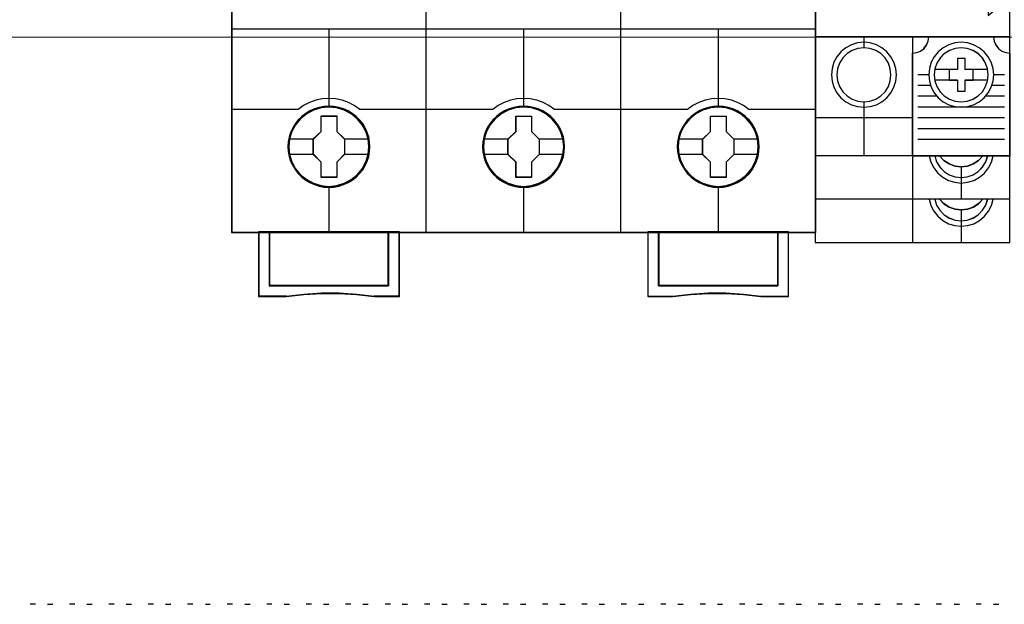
# Model space of a CAD drawing. Header units: millimetres. Extents: x -1290 to 1795, y -4192 to -1311.
# Tile 317 of 656: x 1476 to 1495, y -3730 to -3719. Entities that reach past the tile are written whole.
import ezdxf

# ---------------------------------------------------------------- set-up
doc = ezdxf.new("R2010")
doc.units = ezdxf.units.MM
doc.layers.add('45', color=7, linetype='Continuous')
doc.layers.add('51', color=7, linetype='Continuous')
doc.layers.add('Aparatura', color=7, linetype='Continuous', lineweight=13)
doc.styles.get("Standard").update_dxf_attribs({"font": 'ARIALN.TTF', "width": 0.8})

# ---------------------------------------------------------------- blocks, each defined once
blk = doc.blocks.new('*U235')
at = {"layer": '45', "color": 7}
for points in [[(585.412597, -383.521822), (567.400352, -383.521822), (567.400352, -465.544591), (585.412597, -465.544591), (603.413702, -465.544591), (621.425947, -465.544591), (621.425947, -383.521822), (603.413702, -383.521822), (585.412597, -383.521822)], [(580.196312, -457.634239), (580.173953, -457.181507), (580.101285, -456.734296), (579.94477, -456.303648), (579.765895, -455.889564), (579.531123, -455.497564), (579.251631, -455.149733), (578.921831, -454.829507), (578.552903, -454.553451), (578.183974, -454.310522), (577.753557, -454.122803), (577.323141, -453.995817), (576.864775, -453.913001), (576.411999, -453.890916), (575.953633, -453.913001), (575.512036, -453.995817), (575.06485, -454.122803), (574.651203, -454.310522), (574.259915, -454.553451), (573.902166, -454.829507), (573.566776, -455.149733), (573.304054, -455.497564), (573.058102, -455.889564), (572.856868, -456.303648), (572.739482, -456.734296), (572.650045, -457.181507), (572.616506, -457.634239), (572.650045, -458.081451), (572.739482, -458.523141), (572.856868, -458.953789), (573.058102, -459.367873), (573.304054, -459.759873), (573.566776, -460.118746), (573.902166, -460.438971), (574.259915, -460.715028), (574.651203, -460.946915), (575.06485, -461.129112), (575.512036, -461.26714), (575.953633, -461.355478), (576.411999, -461.377563), (576.864775, -461.355478), (577.323141, -461.26714), (577.753557, -461.129112), (578.183974, -460.946915), (578.552903, -460.715028), (578.921831, -460.438971), (579.251631, -460.118746), (579.531123, -459.759873), (579.765895, -459.367873), (579.94477, -458.953789), (580.101285, -458.523141), (580.173953, -458.081451), (580.196312, -457.634239)], [(580.196312, -457.634239), (580.173953, -457.181507), (580.101285, -456.734296), (579.94477, -456.303648), (579.765895, -455.889564), (579.531123, -455.497564), (579.251631, -455.149733), (578.921831, -454.829507), (578.552903, -454.553451), (578.183974, -454.310522), (577.753557, -454.122803), (577.323141, -453.995817), (576.864775, -453.913001), (576.411999, -453.890916), (575.953633, -453.913001), (575.512036, -453.995817), (575.06485, -454.122803), (574.651203, -454.310522), (574.259915, -454.553451), (573.902166, -454.829507), (573.566776, -455.149733), (573.304054, -455.497564), (573.058102, -455.889564), (572.856868, -456.303648), (572.739482, -456.734296), (572.650045, -457.181507), (572.616506, -457.634239), (572.650045, -458.081451), (572.739482, -458.523141), (572.856868, -458.953789), (573.058102, -459.367873), (573.304054, -459.759873), (573.566776, -460.118746), (573.902166, -460.438971), (574.259915, -460.715028), (574.651203, -460.946915), (575.06485, -461.129112), (575.512036, -461.26714), (575.953633, -461.355478), (576.411999, -461.377563), (576.864775, -461.355478), (577.323141, -461.26714), (577.753557, -461.129112), (578.183974, -460.946915), (578.552903, -460.715028), (578.921831, -460.438971), (579.251631, -460.118746), (579.531123, -459.759873), (579.765895, -459.367873), (579.94477, -458.953789), (580.101285, -458.523141), (580.173953, -458.081451), (580.196312, -457.634239)], [(580.180196, -457.635137), (580.157927, -457.18425), (580.085551, -456.738862), (579.929664, -456.30997), (579.751508, -455.897574), (579.517678, -455.507172), (579.239309, -455.160759), (578.910834, -454.841839), (578.543387, -454.566908), (578.17594, -454.324969), (577.747252, -454.138016), (577.318564, -454.011548), (576.862039, -453.929069), (576.411081, -453.907074), (575.954556, -453.929069), (575.514733, -454.011548), (575.069343, -454.138016), (574.657357, -454.324969), (574.26764, -454.566908), (573.911328, -454.841839), (573.577285, -455.160759), (573.315618, -455.507172), (573.070654, -455.897574), (572.870228, -456.30997), (572.753313, -456.738862), (572.664235, -457.18425), (572.630831, -457.635137), (572.664235, -458.080525), (572.753313, -458.520415), (572.870228, -458.949307), (573.070654, -459.361703), (573.315618, -459.752105), (573.577285, -460.109515), (573.911328, -460.428435), (574.26764, -460.703366), (574.657357, -460.934308), (575.069343, -461.115762), (575.514733, -461.253228), (575.954556, -461.341206), (576.411081, -461.3632), (576.862039, -461.341206), (577.318564, -461.253228), (577.747252, -461.115762), (578.17594, -460.934308), (578.543387, -460.703366), (578.910834, -460.428435), (579.239309, -460.109515), (579.517678, -459.752105), (579.751508, -459.361703), (579.929664, -458.949307), (580.085551, -458.520415), (580.157927, -458.080525), (580.180196, -457.635137)], [(598.197681, -457.639558), (598.175321, -457.192355), (598.102651, -456.745152), (597.946131, -456.308991), (597.767252, -455.894914), (597.532472, -455.508442), (597.252973, -455.155096), (596.923163, -454.834877), (596.559814, -454.558825), (596.185285, -454.3159), (595.754856, -454.133706), (595.324427, -454.001202), (594.866048, -453.918386), (594.413259, -453.896302), (593.96047, -453.918386), (593.51327, -454.001202), (593.066071, -454.133706), (592.652412, -454.3159), (592.261113, -454.558825), (591.903354, -454.834877), (591.567954, -455.155096), (591.305225, -455.508442), (591.059265, -455.894914), (590.863616, -456.308991), (590.740636, -456.745152), (590.651196, -457.192355), (590.623246, -457.639558), (590.651196, -458.092282), (590.740636, -458.528443), (590.863616, -458.959083), (591.059265, -459.37316), (591.305225, -459.765153), (591.567954, -460.12402), (591.903354, -460.44424), (592.261113, -460.725812), (592.652412, -460.952174), (593.066071, -461.139889), (593.51327, -461.272393), (593.96047, -461.36073), (594.413259, -461.388335), (594.866048, -461.36073), (595.324427, -461.272393), (595.754856, -461.139889), (596.185285, -460.952174), (596.559814, -460.725812), (596.923163, -460.44424), (597.252973, -460.12402), (597.532472, -459.765153), (597.767252, -459.37316), (597.946131, -458.959083), (598.102651, -458.528443), (598.175321, -458.092282), (598.197681, -457.639558)], [(598.197681, -457.639558), (598.175321, -457.192355), (598.102651, -456.745152), (597.946131, -456.308991), (597.767252, -455.894914), (597.532472, -455.508442), (597.252973, -455.155096), (596.923163, -454.834877), (596.559814, -454.558825), (596.185285, -454.3159), (595.754856, -454.133706), (595.324427, -454.001202), (594.866048, -453.918386), (594.413259, -453.896302), (593.96047, -453.918386), (593.51327, -454.001202), (593.066071, -454.133706), (592.652412, -454.3159), (592.261113, -454.558825), (591.903354, -454.834877), (591.567954, -455.155096), (591.305225, -455.508442), (591.059265, -455.894914), (590.863616, -456.308991), (590.740636, -456.745152), (590.651196, -457.192355), (590.623246, -457.639558), (590.651196, -458.092282), (590.740636, -458.528443), (590.863616, -458.959083), (591.059265, -459.37316), (591.305225, -459.765153), (591.567954, -460.12402), (591.903354, -460.44424), (592.261113, -460.725812), (592.652412, -460.952174), (593.066071, -461.139889), (593.51327, -461.272393), (593.96047, -461.36073), (594.413259, -461.388335), (594.866048, -461.36073), (595.324427, -461.272393), (595.754856, -461.139889), (596.185285, -460.952174), (596.559814, -460.725812), (596.923163, -460.44424), (597.252973, -460.12402), (597.532472, -459.765153), (597.767252, -459.37316), (597.946131, -458.959083), (598.102651, -458.528443), (598.175321, -458.092282), (598.197681, -457.639558)], [(598.181565, -457.640467), (598.159295, -457.195086), (598.086917, -456.749704), (597.931027, -456.31532), (597.752866, -455.90293), (597.51903, -455.518033), (597.240654, -455.166126), (596.91217, -454.847211), (596.550281, -454.572285), (596.177257, -454.330349), (595.748558, -454.148897), (595.319858, -454.016933), (594.863321, -453.934455), (594.412352, -453.91246), (593.961383, -453.934455), (593.515981, -454.016933), (593.070579, -454.148897), (592.658582, -454.330349), (592.268856, -454.572285), (591.912534, -454.847211), (591.578483, -455.166126), (591.316809, -455.518033), (591.071838, -455.90293), (590.876975, -456.31532), (590.75449, -456.749704), (590.665409, -457.195086), (590.637572, -457.640467), (590.665409, -458.091347), (590.75449, -458.525731), (590.876975, -458.954617), (591.071838, -459.367007), (591.316809, -459.757403), (591.578483, -460.114808), (591.912534, -460.433723), (592.268856, -460.714148), (592.658582, -460.939588), (593.070579, -461.126538), (593.515981, -461.258503), (593.961383, -461.346479), (594.412352, -461.373972), (594.863321, -461.346479), (595.319858, -461.258503), (595.748558, -461.126538), (596.177257, -460.939588), (596.550281, -460.714148), (596.91217, -460.433723), (597.240654, -460.114808), (597.51903, -459.757403), (597.752866, -459.367007), (597.931027, -458.954617), (598.086917, -458.525731), (598.159295, -458.091347), (598.181565, -457.640467)], [(616.204422, -457.639626), (616.182062, -457.186893), (616.109395, -456.739682), (615.952879, -456.309034), (615.774005, -455.89495), (615.539232, -455.50295), (615.259741, -455.155119), (614.929941, -454.834894), (614.561012, -454.558837), (614.192084, -454.315908), (613.761667, -454.128189), (613.33125, -454.001204), (612.872884, -453.918387), (612.420108, -453.896302), (611.961742, -453.918387), (611.520146, -454.001204), (611.07296, -454.128189), (610.659313, -454.315908), (610.268025, -454.558837), (609.910276, -454.834894), (609.574886, -455.155119), (609.312164, -455.50295), (609.066212, -455.89495), (608.864978, -456.309034), (608.747591, -456.739682), (608.658154, -457.186893), (608.624615, -457.639626), (608.658154, -458.086837), (608.747591, -458.528527), (608.864978, -458.959175), (609.066212, -459.373259), (609.312164, -459.765259), (609.574886, -460.124132), (609.910276, -460.444358), (610.268025, -460.720414), (610.659313, -460.952301), (611.07296, -461.134498), (611.520146, -461.272526), (611.961742, -461.360864), (612.420108, -461.382949), (612.872884, -461.360864), (613.33125, -461.272526), (613.761667, -461.134498), (614.192084, -460.952301), (614.561012, -460.720414), (614.929941, -460.444358), (615.259741, -460.124132), (615.539232, -459.765259), (615.774005, -459.373259), (615.952879, -458.959175), (616.109395, -458.528527), (616.182062, -458.086837), (616.204422, -457.639626)], [(616.204422, -457.639626), (616.182062, -457.186893), (616.109395, -456.739682), (615.952879, -456.309034), (615.774005, -455.89495), (615.539232, -455.50295), (615.259741, -455.155119), (614.929941, -454.834894), (614.561012, -454.558837), (614.192084, -454.315908), (613.761667, -454.128189), (613.33125, -454.001204), (612.872884, -453.918387), (612.420108, -453.896302), (611.961742, -453.918387), (611.520146, -454.001204), (611.07296, -454.128189), (610.659313, -454.315908), (610.268025, -454.558837), (609.910276, -454.834894), (609.574886, -455.155119), (609.312164, -455.50295), (609.066212, -455.89495), (608.864978, -456.309034), (608.747591, -456.739682), (608.658154, -457.186893), (608.624615, -457.639626), (608.658154, -458.086837), (608.747591, -458.528527), (608.864978, -458.959175), (609.066212, -459.373259), (609.312164, -459.765259), (609.574886, -460.124132), (609.910276, -460.444358), (610.268025, -460.720414), (610.659313, -460.952301), (611.07296, -461.134498), (611.520146, -461.272526), (611.961742, -461.360864), (612.420108, -461.382949), (612.872884, -461.360864), (613.33125, -461.272526), (613.761667, -461.134498), (614.192084, -460.952301), (614.561012, -460.720414), (614.929941, -460.444358), (615.259741, -460.124132), (615.539232, -459.765259), (615.774005, -459.373259), (615.952879, -458.959175), (616.109395, -458.528527), (616.182062, -458.086837), (616.204422, -457.639626)], [(616.188306, -457.640523), (616.166036, -457.189637), (616.09366, -456.744249), (615.937774, -456.315356), (615.759618, -455.90296), (615.525788, -455.512558), (615.247419, -455.166145), (614.918944, -454.847225), (614.551497, -454.572295), (614.18405, -454.330355), (613.755361, -454.143402), (613.326673, -454.016934), (612.870148, -453.934455), (612.41919, -453.91246), (611.962665, -453.934455), (611.522843, -454.016934), (611.077452, -454.143402), (610.665466, -454.330355), (610.27575, -454.572295), (609.919437, -454.847225), (609.585395, -455.166145), (609.323728, -455.512558), (609.078763, -455.90296), (608.878338, -456.315356), (608.761423, -456.744249), (608.672345, -457.189637), (608.63894, -457.640523), (608.672345, -458.085911), (608.761423, -458.525801), (608.878338, -458.954693), (609.078763, -459.367089), (609.323728, -459.757491), (609.585395, -460.114901), (609.919437, -460.433821), (610.27575, -460.708752), (610.665466, -460.939694), (611.077452, -461.121148), (611.522843, -461.258614), (611.962665, -461.346592), (612.41919, -461.368586), (612.870148, -461.346592), (613.326673, -461.258614), (613.755361, -461.121148), (614.18405, -460.939694), (614.551497, -460.708752), (614.918944, -460.433821), (615.247419, -460.114901), (615.525788, -459.757491), (615.759618, -459.367089), (615.937774, -458.954693), (616.09366, -458.525801), (616.166036, -458.085911), (616.188306, -457.640523)], [(575.696362, -454.7868), (577.138466, -454.7868), (577.138466, -456.213392), (577.859518, -456.915629), (577.859518, -458.336692), (577.138466, -459.055517), (577.138466, -460.465521), (575.696362, -460.465521), (575.696362, -459.055517), (574.964043, -458.336692), (574.964043, -456.915629), (575.696362, -456.213392), (575.696362, -454.7868)], [(575.696362, -454.7868), (577.138466, -454.7868), (577.138466, -454.7868), (577.138466, -456.213392), (577.138466, -456.213392), (577.859518, -456.915629), (577.859518, -456.915629), (577.859518, -458.336692), (577.859518, -458.336692), (577.138466, -459.055517), (577.138466, -459.055517), (577.138466, -460.465521), (577.138466, -460.465521), (575.696362, -460.465521), (575.696362, -460.465521), (575.696362, -459.055517), (575.696362, -459.055517), (574.964043, -458.336692), (574.964043, -458.336692), (574.964043, -456.915629), (574.964043, -456.915629), (575.696362, -456.213392), (575.696362, -456.213392), (575.696362, -454.7868), (575.696362, -454.7868)], [(575.704326, -454.802958), (577.130377, -454.802958), (577.130377, -456.221432), (577.843403, -456.919673), (577.843403, -458.332648), (577.130377, -459.047383), (577.130377, -460.449362), (575.704326, -460.449362), (575.704326, -459.047383), (574.980159, -458.332648), (574.980159, -456.919673), (575.704326, -456.221432), (575.704326, -454.802958)], [(593.703364, -454.797572), (595.145468, -454.797572), (595.145468, -456.218635), (595.860887, -456.926401), (595.860887, -458.347464), (595.145468, -459.066289), (595.145468, -460.476293), (593.703364, -460.476293), (593.703364, -459.066289), (592.965412, -458.347464), (592.965412, -456.926401), (593.703364, -456.218635), (593.703364, -454.797572)], [(593.703364, -454.797572), (595.145468, -454.797572), (595.145468, -454.797572), (595.145468, -456.218635), (595.145468, -456.218635), (595.860887, -456.926401), (595.860887, -456.926401), (595.860887, -458.347464), (595.860887, -458.347464), (595.145468, -459.066289), (595.145468, -459.066289), (595.145468, -460.476293), (595.145468, -460.476293), (593.703364, -460.476293), (593.703364, -460.476293), (593.703364, -459.066289), (593.703364, -459.066289), (592.965412, -458.347464), (592.965412, -458.347464), (592.965412, -456.926401), (592.965412, -456.926401), (593.703364, -456.218635), (593.703364, -456.218635), (593.703364, -454.797572), (593.703364, -454.797572)], [(593.711265, -454.813731), (595.137316, -454.813731), (595.137316, -456.226706), (595.844771, -456.930445), (595.844771, -458.34342), (595.137316, -459.058155), (595.137316, -460.460134), (593.711265, -460.460134), (593.711265, -459.058155), (592.981528, -458.34342), (592.981528, -456.930445), (593.711265, -456.226706), (593.711265, -454.813731)], [(611.704471, -454.797572), (613.146576, -454.797572), (613.146576, -456.218671), (613.867628, -456.920926), (613.867628, -458.342024), (613.146576, -459.060867), (613.146576, -460.470907), (611.704471, -460.470907), (611.704471, -459.060867), (610.972153, -458.342024), (610.972153, -456.920926), (611.704471, -456.218671), (611.704471, -454.797572)], [(611.704471, -454.797572), (613.146576, -454.797572), (613.146576, -454.797572), (613.146576, -456.218671), (613.146576, -456.218671), (613.867628, -456.920926), (613.867628, -456.920926), (613.867628, -458.342024), (613.867628, -458.342024), (613.146576, -459.060867), (613.146576, -459.060867), (613.146576, -460.470907), (613.146576, -460.470907), (611.704471, -460.470907), (611.704471, -460.470907), (611.704471, -459.060867), (611.704471, -459.060867), (610.972153, -458.342024), (610.972153, -458.342024), (610.972153, -456.920926), (610.972153, -456.920926), (611.704471, -456.218671), (611.704471, -456.218671), (611.704471, -454.797572), (611.704471, -454.797572)], [(611.712435, -454.813731), (613.138487, -454.813731), (613.138487, -456.226734), (613.851512, -456.924989), (613.851512, -458.337992), (613.138487, -459.052741), (613.138487, -460.454748), (611.712435, -460.454748), (611.712435, -459.052741), (610.988269, -458.337992), (610.988269, -456.924989), (611.712435, -456.226734), (611.712435, -454.813731)], [(581.924465, -470.475978), (570.89868, -470.475978), (570.89868, -465.512275), (569.905467, -465.512275), (569.905467, -471.476457), (572.455459, -471.476457), (574.079195, -471.299577), (575.714091, -471.211136), (577.348988, -471.211136), (578.978304, -471.299577), (580.6132, -471.476457), (582.928839, -471.476457), (582.928839, -465.512275), (581.924465, -465.512275), (581.924465, -470.475978)], [(581.927867, -470.481828), (581.927867, -465.512275), (576.411781, -465.512275), (570.895694, -465.512275), (570.895694, -470.481828), (581.927867, -470.481828)], [(605.89567, -465.512275), (605.89567, -471.476457), (608.211626, -471.476457), (609.846748, -471.299577), (611.476288, -471.211136), (613.111409, -471.211136), (614.74653, -471.299577), (616.37049, -471.476457), (618.920832, -471.476457), (618.920832, -465.512275), (617.927482, -465.512275), (617.927482, -470.475978), (606.900181, -470.475978), (606.900181, -465.512275), (605.89567, -465.512275)], [(612.414518, -465.512275), (606.898432, -465.512275), (606.898432, -470.481828), (617.930605, -470.481828), (617.930605, -465.512275), (612.414518, -465.512275)]]:
    blk.add_lwpolyline(points, close=True, dxfattribs=at)
at = {"layer": '45', "color": 139}
for points in [[(585.412597, -383.521822), (567.400352, -383.521822), (567.400352, -465.544591), (585.412597, -465.544591), (603.413702, -465.544591), (621.425947, -465.544591), (621.425947, -383.521822), (603.413702, -383.521822), (585.412597, -383.521822)], [(585.417967, -383.537981), (567.416468, -383.537981), (567.416468, -465.528433), (585.417967, -465.528433), (603.408332, -465.528433), (621.409831, -465.528433), (621.409831, -383.537981), (603.408332, -383.537981), (585.417967, -383.537981)], [(580.113942, -457.628786), (580.041243, -456.911007), (579.834331, -456.231879), (579.493206, -455.596921), (579.034643, -455.039263), (578.469829, -454.58651), (577.826723, -454.249706), (577.127695, -454.034373), (576.406299, -453.968117), (575.684902, -454.034373), (574.997059, -454.249706), (574.353953, -454.58651), (573.789138, -455.039263), (573.330576, -455.596921), (572.989451, -456.231879), (572.771354, -456.911007), (572.704247, -457.628786), (572.771354, -458.346564), (572.989451, -459.031214), (573.330576, -459.66065), (573.789138, -460.218309), (574.353953, -460.671061), (574.997059, -461.007865), (575.684902, -461.217677), (576.406299, -461.294976), (577.127695, -461.217677), (577.826723, -461.007865), (578.469829, -460.671061), (579.034643, -460.218309), (579.493206, -459.66065), (579.834331, -459.031214), (580.041243, -458.346564), (580.113942, -457.628786)], [(580.119314, -457.634239), (580.046618, -456.916448), (579.839711, -456.231785), (579.493004, -455.596816), (579.028863, -455.044668), (578.47525, -454.591908), (577.832163, -454.249576), (577.133156, -454.03976), (576.411781, -453.973503), (575.690405, -454.03976), (574.991398, -454.249576), (574.353904, -454.591908), (573.794698, -455.044668), (573.324966, -455.596816), (572.98385, -456.231785), (572.776944, -456.916448), (572.704247, -457.634239), (572.776944, -458.34651), (572.98385, -459.036694), (573.324966, -459.666142), (573.794698, -460.218289), (574.353904, -460.67105), (574.991398, -461.013381), (575.690405, -461.223197), (576.411781, -461.294976), (577.133156, -461.223197), (577.832163, -461.013381), (578.47525, -460.67105), (579.028863, -460.218289), (579.493004, -459.666142), (579.839711, -459.036694), (580.046618, -458.34651), (580.119314, -457.634239)], [(598.120683, -457.628786), (598.042394, -456.911007), (597.835488, -456.231879), (597.494373, -455.596921), (597.035824, -455.039263), (596.471026, -454.58651), (595.82794, -454.249706), (595.134525, -454.034373), (594.407558, -453.968117), (593.686182, -454.034373), (592.998359, -454.249706), (592.355273, -454.58651), (591.790475, -455.039263), (591.331926, -455.596921), (590.990811, -456.231879), (590.778313, -456.911007), (590.705616, -457.628786), (590.778313, -458.346564), (590.990811, -459.031214), (591.331926, -459.66065), (591.790475, -460.218309), (592.355273, -460.671061), (592.998359, -461.007865), (593.686182, -461.217677), (594.407558, -461.294976), (595.134525, -461.217677), (595.82794, -461.007865), (596.471026, -460.671061), (597.035824, -460.218309), (597.494373, -459.66065), (597.835488, -459.031214), (598.042394, -458.346564), (598.120683, -457.628786)], [(598.120683, -457.634239), (598.047986, -456.916448), (597.84108, -456.231785), (597.494373, -455.596816), (597.030232, -455.044668), (596.476618, -454.591908), (595.833532, -454.249576), (595.134525, -454.03976), (594.41315, -453.973503), (593.691774, -454.03976), (592.992767, -454.249576), (592.355273, -454.591908), (591.796067, -455.044668), (591.331926, -455.596816), (590.985219, -456.231785), (590.778313, -456.916448), (590.705616, -457.634239), (590.778313, -458.34651), (590.985219, -459.036694), (591.331926, -459.666142), (591.796067, -460.218289), (592.355273, -460.67105), (592.992767, -461.013381), (593.691774, -461.223197), (594.41315, -461.294976), (595.134525, -461.223197), (595.833532, -461.013381), (596.476618, -460.67105), (597.030232, -460.218289), (597.494373, -459.666142), (597.84108, -459.036694), (598.047986, -458.34651), (598.120683, -457.634239)], [(616.120261, -457.634239), (616.047582, -456.916448), (615.840726, -456.231785), (615.499693, -455.596816), (615.030074, -455.044668), (614.476594, -454.591908), (613.833662, -454.249576), (613.134824, -454.03976), (612.413623, -453.973503), (611.692422, -454.03976), (610.993584, -454.249576), (610.356243, -454.591908), (609.797173, -455.044668), (609.333144, -455.596816), (608.98652, -456.231785), (608.779664, -456.916448), (608.706985, -457.634239), (608.779664, -458.34651), (608.98652, -459.036694), (609.333144, -459.666142), (609.797173, -460.218289), (610.356243, -460.67105), (610.993584, -461.013381), (611.692422, -461.223197), (612.413623, -461.294976), (613.134824, -461.223197), (613.833662, -461.013381), (614.476594, -460.67105), (615.030074, -460.218289), (615.499693, -459.666142), (615.840726, -459.036694), (616.047582, -458.34651), (616.120261, -457.634239)], [(616.120261, -457.628786), (616.041989, -456.911007), (615.835127, -456.231879), (615.494084, -455.596921), (615.035632, -455.039263), (614.470954, -454.58651), (613.828004, -454.249706), (613.134736, -454.034373), (612.413514, -453.968117), (611.6867, -454.034373), (610.999023, -454.249706), (610.356073, -454.58651), (609.791395, -455.039263), (609.332944, -455.596921), (608.9919, -456.231879), (608.779447, -456.911007), (608.712357, -457.628786), (608.779447, -458.346564), (608.9919, -459.031214), (609.332944, -459.66065), (609.791395, -460.218309), (610.356073, -460.671061), (610.999023, -461.007865), (611.6867, -461.217677), (612.413514, -461.294976), (613.134736, -461.217677), (613.828004, -461.007865), (614.470954, -460.671061), (615.035632, -460.218309), (615.494084, -459.66065), (615.835127, -459.031214), (616.041989, -458.346564), (616.120261, -457.628786)]]:
    blk.add_lwpolyline(points, close=True, dxfattribs=at)
for points in [[(585.401721, -465.544591), (585.401721, -419.809617)], [(603.392346, -465.544591), (603.392346, -419.809617)], [(567.400352, -446.745387), (585.433953, -446.745387)], [(576.39477, -446.745387), (576.39477, -453.989661)], [(585.401721, -446.745387), (603.424578, -446.745387)], [(594.396138, -446.745387), (594.396138, -453.989661)], [(603.392346, -446.745387), (621.425947, -446.745387)], [(612.397507, -446.745387), (612.397507, -453.989661)], [(579.261595, -454.192536), (578.752079, -453.829315), (578.208969, -453.545549), (577.632265, -453.335562), (577.027565, -453.21638), (576.411667, -453.170977), (575.795769, -453.21638), (575.196669, -453.335562), (574.614365, -453.545549), (574.071255, -453.829315), (573.567339, -454.192536)], [(597.257591, -454.192536), (596.753655, -453.829315), (596.210523, -453.545549), (595.628197, -453.335562), (595.029072, -453.21638), (594.41315, -453.170977), (593.797227, -453.21638), (593.198103, -453.335562), (592.615776, -453.545549), (592.072644, -453.829315), (591.568708, -454.192536)], [(615.25896, -454.192536), (614.755044, -453.829315), (614.206335, -453.545549), (613.629631, -453.335562), (613.03053, -453.21638), (612.414632, -453.170977), (611.798734, -453.21638), (611.194034, -453.335562), (610.61733, -453.545549), (610.07422, -453.829315), (609.564705, -454.192536)], [(567.400352, -454.16022), (573.601361, -454.16022)], [(579.229363, -454.16022), (585.433953, -454.16022)], [(585.401721, -454.16022), (591.60273, -454.16022)], [(597.223569, -454.16022), (603.424578, -454.16022)], [(603.392346, -454.16022), (609.596936, -454.16022)], [(615.224938, -454.16022), (621.425947, -454.16022)], [(576.39477, -461.273432), (576.39477, -465.544591)], [(594.396138, -461.273432), (594.396138, -465.544591)], [(612.397507, -461.273432), (612.397507, -465.544591)], [(569.905467, -465.512275), (569.905467, -471.476457)], [(576.428792, -465.512275), (569.905467, -465.512275)], [(570.895694, -465.512275), (570.895694, -470.481828)], [(581.895636, -470.481828), (581.895636, -465.512275)], [(582.896607, -465.512275), (582.896607, -471.476457)], [(605.89567, -465.512275), (605.89567, -471.476457)], [(606.898432, -470.481828), (606.898432, -465.512275)], [(617.896583, -465.512275), (617.896583, -470.481828)], [(618.888601, -465.512275), (618.888601, -471.476457)], [(570.895694, -470.447716), (581.927867, -470.447716)], [(617.930605, -470.447716), (606.898432, -470.447716)], [(572.482207, -471.44414), (569.905467, -471.44414)], [(580.618905, -471.476457), (578.981407, -471.278967), (577.349499, -471.180223), (575.712002, -471.180223), (574.074505, -471.278967), (572.448185, -471.476457)], [(582.928839, -471.44414), (580.586673, -471.44414)], [(605.89567, -471.44414), (608.239626, -471.44414)], [(616.376324, -471.476457), (614.750004, -471.278967), (613.112507, -471.180223), (611.47501, -471.180223), (609.843101, -471.278967), (608.205604, -471.476457)], [(616.344092, -471.44414), (618.920832, -471.44414)]]:
    blk.add_lwpolyline(points, dxfattribs=at)
at = {"layer": '45', "color": 59}
blk.add_lwpolyline([(585.401721, -465.544591), (585.401721, -419.809617)], dxfattribs=at)
at = {"layer": '45', "color": 7}
for points in [[(572.688131, -456.903528), (574.998065, -456.903528)], [(577.825496, -456.903528), (580.124686, -456.903528)], [(590.694872, -456.914301), (592.999434, -456.914301)], [(595.826865, -456.914301), (598.126055, -456.914301)], [(608.696241, -456.908914), (611.006175, -456.908914)], [(613.833606, -456.908914), (616.132796, -456.908914)], [(572.688131, -458.316476), (574.998065, -458.316476)], [(577.825496, -458.316476), (580.124686, -458.316476)], [(590.694872, -458.327248), (592.999434, -458.327248)], [(595.826865, -458.327248), (598.126055, -458.327248)], [(608.696241, -458.321862), (611.006175, -458.321862)], [(613.833606, -458.321862), (616.132796, -458.321862)]]:
    blk.add_lwpolyline(points, dxfattribs=at)
at = {"layer": '45', "color": 59}
for points in [[(581.924465, -470.475978), (570.89868, -470.475978), (570.89868, -465.512275), (569.905467, -465.512275), (569.905467, -471.476457), (572.455459, -471.476457), (574.079195, -471.299577), (575.714091, -471.211136), (577.348988, -471.211136), (578.978304, -471.299577), (580.6132, -471.476457), (582.928839, -471.476457), (582.928839, -465.512275), (581.924465, -465.512275), (581.924465, -470.475978)], [(581.912488, -470.464939), (570.912475, -470.464939), (570.912475, -465.526637), (569.921583, -465.526637), (569.921583, -471.460299), (572.465614, -471.460299), (574.085555, -471.284324), (575.71663, -471.196336), (577.347705, -471.196336), (578.973213, -471.284324), (580.604288, -471.460299), (582.914513, -471.460299), (582.914513, -465.526637), (581.912488, -465.526637), (581.912488, -470.464939)], [(581.927867, -470.481828), (581.927867, -465.512275), (576.411781, -465.512275), (570.895694, -465.512275), (570.895694, -470.481828), (581.927867, -470.481828)], [(581.911751, -470.46567), (581.911751, -465.526637), (576.411781, -465.526637), (570.91181, -465.526637), (570.91181, -470.46567), (581.911751, -470.46567)], [(605.89567, -465.512275), (605.89567, -471.476457), (608.211626, -471.476457), (609.846748, -471.299577), (611.476288, -471.211136), (613.111409, -471.211136), (614.74653, -471.299577), (616.37049, -471.476457), (618.920832, -471.476457), (618.920832, -465.512275), (617.927482, -465.512275), (617.927482, -470.475978), (606.900181, -470.475978), (606.900181, -465.512275), (605.89567, -465.512275)], [(605.911786, -465.526637), (605.911786, -471.460299), (608.222011, -471.460299), (609.853086, -471.284324), (611.478594, -471.196336), (613.109669, -471.196336), (614.740744, -471.284324), (616.360685, -471.460299), (618.904717, -471.460299), (618.904717, -465.526637), (617.913825, -465.526637), (617.913825, -470.464939), (606.913811, -470.464939), (606.913811, -465.526637), (605.911786, -465.526637)], [(612.414518, -465.512275), (606.898432, -465.512275), (606.898432, -470.481828), (617.930605, -470.481828), (617.930605, -465.512275), (612.414518, -465.512275)], [(612.414518, -465.526637), (606.914548, -465.526637), (606.914548, -470.46567), (617.914489, -470.46567), (617.914489, -465.526637), (612.414518, -465.526637)]]:
    blk.add_lwpolyline(points, close=True, dxfattribs=at)
blk = doc.blocks.new('*U237')
at = {"layer": '45', "color": 7}
for points in [[(639.380759, -383.521822), (630.387146, -383.521822), (630.387146, -383.521822), (621.388343, -383.521822), (621.388343, -383.521822), (621.388343, -466.478178), (621.388343, -466.478178), (630.387146, -466.478178), (630.387146, -466.478178), (639.380759, -466.478178), (639.380759, -466.478178), (639.380759, -383.521822), (639.380759, -383.521822)], [(639.377177, -383.527208), (630.387145, -383.527208), (621.391924, -383.527208), (621.391924, -466.474587), (630.387145, -466.474587), (639.377177, -466.474587), (639.377177, -383.527208)], [(639.381297, -391.511785), (630.38276, -391.511785), (630.398338, -391.480649), (630.398338, -400.956504), (630.38276, -401.018777), (630.772195, -401.060292), (631.130475, -401.215974), (631.442023, -401.449498), (631.686068, -401.760862), (631.831457, -402.12931), (631.888574, -402.518515), (631.883382, -402.508137), (637.880676, -402.508137), (637.885868, -402.518515), (637.9326, -402.12931), (638.088374, -401.760862), (638.322035, -401.449498), (638.633583, -401.215974), (639.002247, -401.060292), (639.381297, -401.018777), (639.396875, -400.956504), (639.396875, -391.480649), (639.381297, -391.511785)], [(639.377728, -391.517146), (630.386342, -391.517146), (630.401907, -391.486035), (630.401907, -400.954184), (630.386342, -401.016406), (630.775467, -401.057887), (631.133462, -401.213443), (631.444762, -401.446776), (631.688614, -401.757888), (631.833887, -402.126036), (631.890959, -402.514925), (631.885771, -402.504554), (637.878299, -402.504554), (637.883487, -402.514925), (637.930182, -402.126036), (638.085833, -401.757888), (638.319308, -401.446776), (638.630608, -401.213443), (638.99898, -401.057887), (639.377728, -401.016406), (639.393293, -400.954184), (639.393293, -391.486035), (639.377728, -391.517146)], [(636.077016, -419.49902), (636.886388, -419.49902), (636.886388, -419.49902), (636.886388, -424.497299), (636.886388, -424.497299), (636.077016, -424.497299), (636.077016, -424.497299), (636.077016, -419.49902), (636.077016, -419.49902)], [(636.082388, -419.504406), (636.882807, -419.504406), (636.882807, -424.493709), (636.082388, -424.493709), (636.082388, -419.504406)], [(636.727021, -424.093621), (636.695796, -423.973999), (636.607327, -423.885582), (636.48243, -423.849175), (636.362736, -423.885582), (636.258655, -423.973999), (636.22743, -424.093621), (636.258655, -424.228847), (636.362736, -424.317264), (636.48243, -424.353671), (636.607327, -424.317264), (636.695796, -424.228847), (636.727021, -424.093621)], [(634.883388, -432.492033), (625.891086, -432.492033), (625.891086, -432.492033), (625.579574, -432.538796), (625.299214, -432.684282), (625.075964, -432.907706), (624.935784, -433.183089), (624.889057, -433.484452), (624.889057, -433.484452), (624.889057, -436.492887), (624.889057, -436.492887), (624.935784, -436.804642), (625.075964, -437.085221), (625.299214, -437.308645), (625.579574, -437.454131), (625.891086, -437.495698), (625.891086, -437.495698), (634.883388, -437.495698), (634.883388, -437.495698), (635.200091, -437.454131), (635.47526, -437.308645), (635.69851, -437.085221), (635.843882, -436.804642), (635.885417, -436.492887), (635.885417, -436.492887), (635.885417, -433.484452), (635.885417, -433.484452), (635.843882, -433.183089), (635.69851, -432.907706), (635.47526, -432.684282), (635.200091, -432.538796), (634.883388, -432.492033), (634.883388, -432.492033)], [(634.880622, -432.497419), (625.895642, -432.497419), (625.584384, -432.544098), (625.304252, -432.689323), (625.081184, -432.912346), (624.941118, -433.187236), (624.894429, -433.488058), (624.894429, -436.491095), (624.941118, -436.802291), (625.081184, -437.082367), (625.304252, -437.30539), (625.584384, -437.450615), (625.895642, -437.492108), (634.880622, -437.492108), (635.197068, -437.450615), (635.472013, -437.30539), (635.695081, -437.082367), (635.840335, -436.802291), (635.881836, -436.491095), (635.881836, -433.488058), (635.840335, -433.187236), (635.695081, -432.912346), (635.472013, -432.689323), (635.197068, -432.544098), (634.880622, -432.497419)], [(638.888331, -444.241669), (637.378816, -442.976929), (637.378816, -442.976929), (637.378816, -443.372486), (637.378816, -443.372486), (638.41824, -444.241669), (638.41824, -444.241669), (637.378816, -445.110852), (637.378816, -445.110852), (637.378816, -445.501204), (637.378816, -445.501204), (638.888331, -444.241669), (638.888331, -444.241669)], [(638.88475, -444.241661), (637.384188, -442.98052), (637.384188, -443.374951), (638.417447, -444.241661), (637.384188, -445.108372), (637.384188, -445.497613), (638.88475, -444.241661)], [(621.889724, -443.980535), (621.889724, -444.485031), (636.882807, -444.485031), (636.882807, -443.980535), (621.889724, -443.980535)], [(628.892942, -450.986732), (628.835794, -450.399692), (628.669542, -449.828236), (628.388993, -449.319122), (628.009732, -448.861957), (627.552541, -448.482719), (627.043397, -448.202186), (626.471908, -448.035945), (625.895224, -447.978799), (625.302953, -448.035945), (624.73666, -448.202186), (624.22232, -448.482719), (623.765129, -448.861957), (623.391063, -449.319122), (623.110514, -449.828236), (622.944263, -450.399692), (622.887114, -450.986732), (622.944263, -451.568577), (623.110514, -452.134838), (623.391063, -452.649147), (623.765129, -453.106312), (624.22232, -453.48555), (624.73666, -453.760888), (625.302953, -453.927129), (625.895224, -453.984275), (626.471908, -453.927129), (627.043397, -453.760888), (627.552541, -453.48555), (628.009732, -453.106312), (628.388993, -452.649147), (628.669542, -452.134838), (628.835794, -451.568577), (628.892942, -450.986732)], [(630.38276, -448.981137), (630.772172, -448.929239), (631.13043, -448.783925), (631.441959, -448.540005), (631.68599, -448.228618), (631.831371, -447.870523), (631.888484, -447.481288), (631.872908, -447.476099), (637.906188, -447.476099), (637.885419, -447.481288), (637.932149, -447.870523), (638.087913, -448.228618), (638.32156, -448.540005), (638.633089, -448.783925), (639.001732, -448.929239), (639.380759, -448.981137), (639.380759, -448.981137), (639.380759, -458.48883), (639.380759, -458.48883), (630.38276, -458.48883), (630.38276, -458.48883), (630.38276, -448.981137), (630.38276, -448.981137)], [(630.386342, -448.985297), (630.775443, -448.933441), (631.133416, -448.788245), (631.444697, -448.544524), (631.688534, -448.233391), (631.833799, -447.875587), (631.890867, -447.48667), (631.875303, -447.481485), (637.90378, -447.481485), (637.883028, -447.48667), (637.92972, -447.875587), (638.085361, -448.233391), (638.318822, -448.544524), (638.630103, -448.788245), (638.998452, -448.933441), (639.377177, -448.985297), (639.377177, -458.48524), (630.386342, -458.48524), (630.386342, -448.985297)], [(637.88736, -450.986732), (637.835408, -450.399692), (637.653576, -449.828236), (637.37823, -449.319122), (637.009371, -448.861957), (636.552193, -448.482719), (636.027478, -448.202186), (635.471592, -448.035945), (634.879339, -447.978799), (634.302671, -448.035945), (633.736395, -448.202186), (633.211679, -448.482719), (632.764892, -448.861957), (632.385643, -449.319122), (632.110297, -449.828236), (631.938855, -450.399692), (631.886903, -450.986732), (631.938855, -451.568577), (632.110297, -452.134838), (632.385643, -452.649147), (632.764892, -453.106312), (633.211679, -453.48555), (633.736395, -453.760888), (634.302671, -453.927129), (634.879339, -453.984275), (635.471592, -453.927129), (636.027478, -453.760888), (636.552193, -453.48555), (637.009371, -453.106312), (637.37823, -452.649147), (637.653576, -452.134838), (637.835408, -451.568577), (637.88736, -450.986732)], [(628.389771, -450.986827), (628.32221, -450.431064), (628.145513, -449.896077), (627.844089, -449.428612), (627.454316, -449.02867), (626.976195, -448.727415), (626.440907, -448.550818), (625.895225, -448.483295), (625.33915, -448.550818), (624.803862, -448.727415), (624.32574, -449.02867), (623.935968, -449.428612), (623.634543, -449.896077), (623.45265, -450.431064), (623.390286, -450.986827), (623.45265, -451.547784), (623.634543, -452.067189), (623.935968, -452.550236), (624.32574, -452.93979), (624.803862, -453.241045), (625.33915, -453.42803), (625.895225, -453.485165), (626.440907, -453.42803), (626.976195, -453.241045), (627.454316, -452.93979), (627.844089, -452.550236), (628.145513, -452.067189), (628.32221, -451.547784), (628.389771, -450.986827)], [(637.38956, -450.986827), (637.321997, -450.431064), (637.145294, -449.896077), (636.843859, -449.428612), (636.443678, -449.02867), (635.975935, -448.727415), (635.440628, -448.550818), (634.879336, -448.483295), (634.323241, -448.550818), (633.798328, -448.727415), (633.32019, -449.02867), (632.930404, -449.428612), (632.628969, -449.896077), (632.441872, -450.431064), (632.384703, -450.986827), (632.441872, -451.547784), (632.628969, -452.067189), (632.930404, -452.550236), (633.32019, -452.93979), (633.798328, -453.241045), (634.323241, -453.42803), (634.879336, -453.485165), (635.440628, -453.42803), (635.975935, -453.241045), (636.443678, -452.93979), (636.843859, -452.550236), (637.145294, -452.067189), (637.321997, -451.547784), (637.38956, -450.986827)], [(637.385979, -450.986823), (637.318512, -450.431858), (637.142062, -449.897639), (636.841059, -449.430846), (636.441451, -449.031478), (635.974376, -448.730656), (635.439836, -448.554311), (634.879347, -448.486886), (634.324048, -448.554311), (633.799886, -448.730656), (633.322433, -449.031478), (632.933204, -449.430846), (632.632201, -449.897639), (632.445371, -450.431858), (632.388284, -450.986823), (632.445371, -451.546975), (632.632201, -452.065634), (632.933204, -452.547988), (633.322433, -452.936982), (633.799886, -453.237804), (634.324048, -453.424522), (634.879347, -453.481574), (635.439836, -453.424522), (635.974376, -453.237804), (636.441451, -452.936982), (636.841059, -452.547988), (637.142062, -452.065634), (637.318512, -451.546975), (637.385979, -450.986823)], [(634.535173, -449.48331), (634.535173, -450.487392), (634.540384, -450.482189), (633.774245, -450.482189), (633.774245, -450.487392), (633.774245, -451.491473), (633.774245, -451.486271), (634.535173, -451.486271), (634.535173, -451.491473), (634.535173, -452.48515), (634.535173, -452.48515), (635.23877, -452.48515), (635.23877, -452.48515), (635.23877, -451.491473), (635.23877, -451.486271), (635.984063, -451.486271), (635.989274, -451.491473), (635.989274, -450.487392), (635.984063, -450.482189), (635.23877, -450.482189), (635.23877, -450.487392), (635.23877, -449.48331), (635.23877, -449.48331), (634.535173, -449.48331), (634.535173, -449.48331)], [(634.535678, -449.486901), (634.535678, -450.48858), (634.540869, -450.48339), (633.777826, -450.48339), (633.777826, -450.48858), (633.777826, -451.49026), (633.777826, -451.48507), (634.535678, -451.48507), (634.535678, -451.49026), (634.535678, -452.481559), (635.236432, -452.481559), (635.236432, -451.49026), (635.236432, -451.48507), (635.978712, -451.48507), (635.983902, -451.49026), (635.983902, -450.48858), (635.978712, -450.48339), (635.236432, -450.48339), (635.236432, -450.48858), (635.236432, -449.486901), (634.535678, -449.486901)], [(632.43126, -458.478058), (632.607966, -459.025526), (632.899012, -459.505213), (633.299199, -459.917117), (633.777346, -460.229956), (634.312662, -460.422874), (634.879161, -460.490656), (635.450858, -460.422874), (635.986173, -460.229956), (636.46432, -459.917117), (636.864507, -459.505213), (637.155553, -459.025526), (637.332259, -458.478058), (636.885296, -458.478058), (636.485109, -458.900391), (636.006962, -459.21323), (635.461252, -459.416575), (634.879161, -459.484357), (634.312662, -459.416575), (633.766951, -459.21323), (633.27841, -458.900391), (632.878223, -458.478058), (632.43126, -458.478058)], [(632.434841, -458.483444), (632.611289, -459.027982), (632.901909, -459.505101), (633.301512, -459.914801), (633.77896, -460.225966), (634.313493, -460.41785), (634.879165, -460.485269), (635.450026, -460.41785), (635.984559, -460.225966), (636.462007, -459.914801), (636.86161, -459.505101), (637.15223, -459.027982), (637.328678, -458.483444), (636.882368, -458.483444), (636.482766, -458.903516), (636.005318, -459.214681), (635.460405, -459.416938), (634.879165, -459.484357), (634.313493, -459.416938), (633.76858, -459.214681), (633.280754, -458.903516), (632.881151, -458.483444), (632.434841, -458.483444)], [(632.877131, -458.478058), (633.277537, -458.903028), (633.766344, -459.21782), (634.312351, -459.422436), (634.87916, -459.490641), (635.461568, -459.422436), (636.007576, -459.21782), (636.485983, -458.903028), (636.886388, -458.478058), (632.877131, -458.478058)], [(632.880712, -458.483444), (633.280403, -458.903893), (633.768336, -459.215337), (634.313369, -459.417775), (634.879164, -459.485255), (635.460532, -459.417775), (636.005564, -459.215337), (636.483117, -458.903893), (636.882807, -458.483444), (632.880712, -458.483444)], [(632.43126, -462.46555), (632.607966, -463.018233), (632.899012, -463.508347), (633.299199, -463.920252), (633.777346, -464.222663), (634.312662, -464.41558), (634.879161, -464.478148), (635.450858, -464.41558), (635.986173, -464.222663), (636.46432, -463.920252), (636.864507, -463.508347), (637.155553, -463.018233), (637.332259, -462.46555), (636.885296, -462.46555), (636.485109, -462.893097), (636.006962, -463.216364), (635.461252, -463.409281), (634.879161, -463.471849), (634.312662, -463.409281), (633.766951, -463.216364), (633.27841, -462.893097), (632.878223, -462.46555), (632.43126, -462.46555)], [(632.434841, -462.470936), (632.611289, -463.02066), (632.901909, -463.508152), (633.301512, -463.917852), (633.77896, -464.218644), (634.313493, -464.410529), (634.879165, -464.472762), (635.450026, -464.410529), (635.984559, -464.218644), (636.462007, -463.917852), (636.86161, -463.508152), (637.15223, -463.02066), (637.328678, -462.470936), (636.882368, -462.470936), (636.482766, -462.896195), (636.005318, -463.217731), (635.460405, -463.409616), (634.879165, -463.471849), (634.313493, -463.409616), (633.76858, -463.217731), (633.280754, -462.896195), (632.881151, -462.470936), (632.434841, -462.470936)], [(632.877131, -462.46555), (633.277537, -462.895004), (633.766344, -463.219713), (634.312351, -463.413491), (634.87916, -463.476337), (635.461568, -463.413491), (636.007576, -463.219713), (636.485983, -462.895004), (636.886388, -462.46555), (632.877131, -462.46555)], [(632.880712, -462.470936), (633.280403, -462.896576), (633.768336, -463.218401), (634.313369, -463.410458), (634.879164, -463.472747), (635.460532, -463.410458), (636.005564, -463.218401), (636.483117, -462.896576), (636.882807, -462.470936), (632.880712, -462.470936)]]:
    blk.add_lwpolyline(points, close=True, dxfattribs=at)
for points in [[(630.38276, -383.521822), (630.38276, -402.518515)], [(630.391714, -391.51117), (621.388343, -391.51117)], [(638.888331, -393.512995), (630.885932, -393.512995)], [(630.391714, -395.006734), (621.388343, -395.006734)], [(638.888331, -394.51301), (630.885932, -394.51301)], [(638.888331, -395.504048), (630.885932, -395.504048)], [(638.888331, -396.504063), (630.885932, -396.504063)], [(638.888331, -397.505873), (630.885932, -397.505873)], [(638.888331, -398.505888), (630.885932, -398.505888)], [(638.888331, -399.507698), (630.885932, -399.507698)], [(630.391714, -402.509539), (621.388343, -402.509539)], [(639.380759, -402.509539), (630.38276, -402.509539)], [(630.391714, -447.481485), (621.388343, -447.481485)], [(625.890028, -447.481485), (625.890028, -448.492272)], [(630.38276, -447.481485), (630.38276, -466.478178)], [(639.380759, -447.481485), (630.38276, -447.481485)], [(634.542432, -450.483325), (632.43126, -450.483325)], [(637.332259, -450.483325), (635.231831, -450.483325)], [(631.895857, -450.980639), (630.885932, -450.980639)], [(634.542432, -451.485135), (632.43126, -451.485135)], [(637.332259, -451.485135), (635.231831, -451.485135)], [(638.888331, -450.980639), (637.876616, -450.980639)], [(632.062387, -451.98245), (630.885932, -451.98245)], [(638.888331, -451.98245), (637.701132, -451.98245)], [(625.890028, -453.476188), (625.890028, -458.48883)], [(632.6533, -452.971692), (630.885932, -452.971692)], [(638.888331, -452.971692), (637.110219, -452.971692)], [(638.888331, -453.973503), (630.885932, -453.973503)], [(630.391714, -454.973518), (621.388343, -454.973518)], [(638.888331, -454.973518), (630.885932, -454.973518)], [(638.888331, -455.975328), (630.885932, -455.975328)], [(638.888331, -456.975343), (630.885932, -456.975343)], [(630.391714, -458.478058), (621.388343, -458.478058)], [(631.917344, -458.478058), (632.083622, -459.056067), (632.353823, -459.592417), (632.722751, -460.061073), (633.190406, -460.45162), (633.710023, -460.743228), (634.281602, -460.920275), (634.879161, -460.98797), (635.481917, -460.920275), (636.053496, -460.743228), (636.588702, -460.45162), (637.040768, -460.061073), (637.409696, -459.592417), (637.69029, -459.056067), (637.846175, -458.478058)], [(634.873702, -459.479868), (634.873702, -462.476323)], [(630.391714, -462.46555), (621.388343, -462.46555)], [(639.380759, -462.46555), (630.38276, -462.46555)], [(631.917344, -462.46555), (632.083622, -463.048808), (632.353823, -463.595612), (632.722751, -464.064301), (633.190406, -464.454875), (633.710023, -464.746504), (634.281602, -464.923564), (634.879161, -464.980848), (635.481917, -464.923564), (636.053496, -464.746504), (636.588702, -464.454875), (637.040768, -464.064301), (637.409696, -463.595612), (637.69029, -463.048808), (637.846175, -462.46555)], [(634.873702, -463.465565), (634.873702, -466.478178)]]:
    blk.add_lwpolyline(points, dxfattribs=at)
at = {"layer": '45', "color": 253}
for points in [[(638.727173, -406.428807), (621.99, -406.428807)], [(638.727173, -407.689149), (621.99, -407.689149)], [(638.727173, -408.673006), (621.99, -408.673006)], [(638.727173, -409.400126), (621.99, -409.400126)], [(638.727173, -409.886668), (621.99, -409.886668)], [(638.727173, -410.375006), (621.99, -410.375006)], [(638.727173, -411.100331), (621.99, -411.100331)], [(638.727173, -412.075211), (621.99, -412.075211)], [(638.727173, -413.349916), (621.99, -413.349916)], [(638.727173, -414.906492), (621.99, -414.906492)], [(624.921289, -434.971424), (621.844958, -434.971424)], [(638.929516, -434.971424), (635.786931, -434.971424)], [(624.946358, -436.526204), (621.844958, -436.526204)], [(638.929516, -436.526204), (635.786931, -436.526204)], [(638.929516, -437.797319), (621.844958, -437.797319)], [(638.929516, -438.770403), (621.844958, -438.770403)], [(638.929516, -439.50291), (621.844958, -439.50291)], [(638.929516, -439.984066), (621.844958, -439.984066)], [(638.929516, -440.48138), (621.844958, -440.48138)], [(638.929516, -441.213887), (621.844958, -441.213887)], [(638.929516, -442.18338), (621.844958, -442.18338)]]:
    blk.add_lwpolyline(points, dxfattribs=at)
at = {"layer": '45', "color": 255}
blk.add_lwpolyline([(636.730602, -424.092585), (636.698818, -423.970834), (636.608763, -423.880844), (636.481628, -423.843789), (636.359789, -423.880844), (636.253842, -423.970834), (636.222058, -424.092585), (636.253842, -424.230217), (636.359789, -424.320207), (636.481628, -424.357261), (636.608763, -424.320207), (636.698818, -424.230217), (636.730602, -424.092585)], close=True, dxfattribs=at)
at = {"layer": '45', "color": 1}
blk.add_lwpolyline([(621.886143, -443.976944), (621.886143, -444.490417), (621.886143, -444.490417), (636.886388, -444.490417), (636.886388, -444.490417), (636.886388, -443.976944), (636.886388, -443.976944), (621.886143, -443.976944), (621.886143, -443.976944)], close=True, dxfattribs=at)
blk = doc.blocks.new('*U240')
at = {"layer": '51', "color": 255}
for points in [[(439.81142, -649.888456), (440.302058, -649.888456)], [(443.453595, -649.888456), (443.944232, -649.888456)], [(447.09577, -649.888456), (447.586407, -649.888456)], [(450.737945, -649.888456), (451.226792, -649.888456)], [(454.423095, -649.888456), (454.868966, -649.888456)], [(458.06527, -649.888456), (458.555908, -649.888456)], [(461.707445, -649.888456), (462.196292, -649.888456)], [(465.34783, -649.888456), (465.838467, -649.888456)], [(468.990004, -649.888456), (469.480642, -649.888456)], [(472.632179, -649.888456), (473.122816, -649.888456)], [(476.274354, -649.888456), (476.764991, -649.888456)], [(479.916529, -649.888456), (480.405376, -649.888456)], [(483.556913, -649.888456), (484.04755, -649.888456)], [(487.199088, -649.888456), (487.689725, -649.888456)], [(490.841263, -649.888456), (491.3319, -649.888456)], [(494.483438, -649.888456), (494.974075, -649.888456)], [(498.125613, -649.888456), (498.614459, -649.888456)], [(501.765997, -649.888456), (502.256634, -649.888456)], [(505.408172, -649.888456), (505.898809, -649.888456)], [(509.050347, -649.888456), (509.540984, -649.888456)], [(512.692522, -649.888456), (513.183159, -649.888456)], [(516.334697, -649.888456), (516.823543, -649.888456)], [(520.019847, -649.888456), (520.465718, -649.888456)], [(523.662022, -649.888456), (524.152659, -649.888456)], [(527.304197, -649.888456), (527.794834, -649.888456)]]:
    blk.add_lwpolyline(points, dxfattribs=at)
blk = doc.blocks.new('*U249')
at = {"layer": '51', "color": 255}
for points in [[(438.70301, -649.875889), (438.212373, -649.875889)], [(442.345185, -649.875889), (441.854548, -649.875889)], [(445.98736, -649.875889), (445.496723, -649.875889)], [(449.627744, -649.875889), (449.138898, -649.875889)], [(453.269919, -649.875889), (452.779282, -649.875889)], [(456.912094, -649.875889), (456.421457, -649.875889)], [(460.554269, -649.875889), (460.108398, -649.875889)], [(464.239419, -649.875889), (463.750573, -649.875889)], [(467.881594, -649.875889), (467.390957, -649.875889)], [(471.523769, -649.875889), (471.033132, -649.875889)], [(475.165944, -649.875889), (474.675307, -649.875889)], [(478.808119, -649.875889), (478.317482, -649.875889)], [(482.448503, -649.875889), (481.959657, -649.875889)], [(486.090678, -649.875889), (485.600041, -649.875889)], [(489.732853, -649.875889), (489.242216, -649.875889)], [(493.375028, -649.875889), (492.884391, -649.875889)], [(497.015412, -649.875889), (496.526566, -649.875889)], [(500.657587, -649.875889), (500.168741, -649.875889)], [(504.299762, -649.875889), (503.809125, -649.875889)], [(507.941937, -649.875889), (507.4513, -649.875889)], [(511.584112, -649.875889), (511.093475, -649.875889)], [(515.224496, -649.875889), (514.735649, -649.875889)], [(518.866671, -649.875889), (518.376034, -649.875889)], [(522.508846, -649.875889), (522.018209, -649.875889)], [(526.151021, -649.875889), (525.70515, -649.875889)]]:
    blk.add_lwpolyline(points, dxfattribs=at)

msp = doc.modelspace()

# ---------------------------------------------------------------- linework, layer by layer
at = {"layer": 'Aparatura', "color": 7, "lineweight": 13}
msp.add_lwpolyline([(1412.53, -3710.344), (1542.039, -3710.344), (1542.039, -3719.403), (1412.53, -3719.403), (1412.53, -3710.344)], close=True, dxfattribs=at)
msp.add_lwpolyline([(1412.53, -3719.402), (1542.039, -3719.402)], dxfattribs=at)

# ---------------------------------------------------------------- block references
at = {"layer": 'Aparatura', "color": 7, "lineweight": 13, "xscale": 0.2, "yscale": 0.2, "zscale": 0.2}
for name, p in [('*U240', (1388.984, -3599.91)), ('*U235', (1366.871, -3629.903)), ('*U249', (1388.984, -3599.91))]:
    msp.add_blockref(name, p, dxfattribs=at)
at = {"layer": 'Aparatura', "color": 7, "lineweight": 13}
ref = msp.add_blockref('*U237', (1366.871, -3629.903), dxfattribs=dict(at, xscale=0.2, yscale=0.2, zscale=0.2))
ref.add_attrib('Oznaczenie', 'Q15', (1492.221, -3705.603), dxfattribs={"layer": '0', "height": 0.6, "rotation": 90, "flags": 2})
ref.add_attrib('Pr¹d znamionowy', '40A', (1493.221, -3705.603), dxfattribs={"layer": '0', "height": 0.6, "rotation": 90, "flags": 2})

doc.saveas('drawing.dxf')
